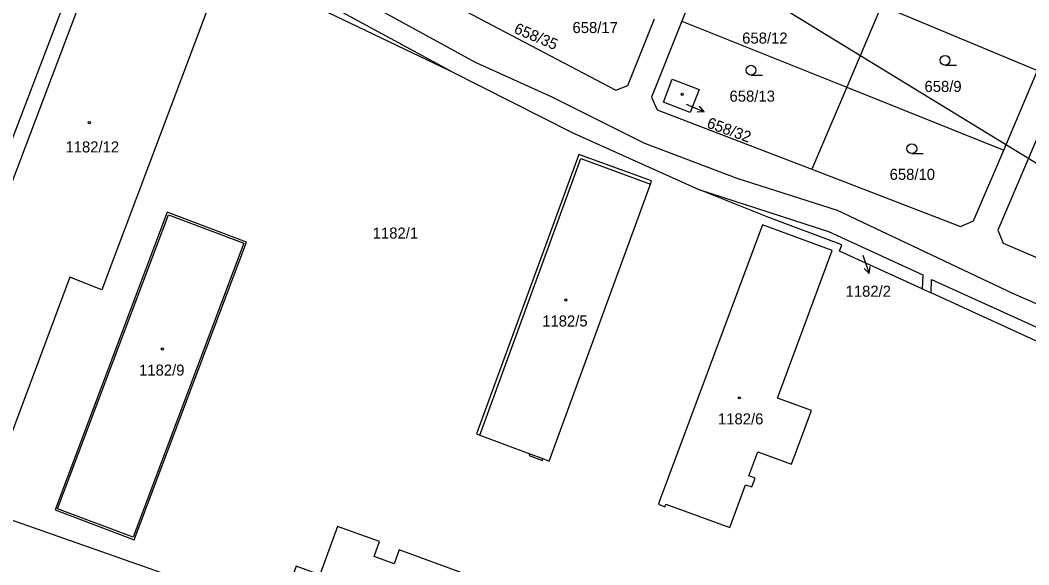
# Model space of a CAD drawing. Extents: x -756746 to -753363, y -1166406 to -1161727.
# Drawn here: x -754790.1 to -754635.5, y -1163004.1 to -1162920.6 of the extents above; entities that cross this region are included whole.
import ezdxf

# ---------------------------------------------------------------- set-up
doc = ezdxf.new("R2010")
doc.units = 0
for name, color, linetype in [('Hranice parcel', 7, 'Continuous'), ('Parcelní čísla', 7, 'Continuous'), ('Pop  PČ popisy', 7, 'Continuous'), ('Poz předměty', 7, 'Continuous'), ('Vnitřní kresba', 7, 'Continuous'), ('Značky budov', 7, 'Continuous'), ('Značky kultur', 7, 'Continuous')]:
    doc.layers.add(name, color=color, linetype=linetype)

msp = doc.modelspace()

# ---------------------------------------------------------------- linework, layer by layer
at = {"layer": 'Hranice parcel'}
for p, q in [((-754724.18, -1162928.36), (-754767.75, -1162904.64)), ((-754768.7, -1162906.93), (-754724.18, -1162928.36)), ((-754658.09, -1162918.3), (-754663.4, -1162930.86)), ((-754658.09, -1162918.3), (-754634.17, -1162928.28)), ((-754688.68, -1162920.74), (-754663.4, -1162930.86)), ((-754639.34, -1162940.49), (-754634.17, -1162928.28)), ((-754663.4, -1162930.86), (-754668.73, -1162943.44)), ((-754663.4, -1162930.86), (-754639.34, -1162940.49)), ((-754664.87, -1162949.73), (-754637.88, -1162962.49)), ((-754651.83, -1162961.79), (-754664.51, -1162955.99)), ((-754651.83, -1162961.79), (-754650.48, -1162962.41)), ((-754579.95, -1162994.69), (-754650.48, -1162962.41)), ((-754752.05, -1163011.09), (-754811.31, -1162990.3))]:
    msp.add_line(p, q, dxfattribs=at)
for points in [[(-754811.31, -1162990.3), (-754793.81, -1162945.34), (-754777.55, -1162902.75), (-754821.69, -1162880.13), (-754856.94, -1162862.17)], [(-754826.61, -1162871.12), (-754795.55, -1162887.24), (-754784.4, -1162893.76), (-754782.44, -1162893.96), (-754749.95, -1162910.74), (-754720.37, -1162926.99), (-754708.6, -1162932.33), (-754694.39, -1162939.43), (-754680.22, -1162944.81), (-754664.87, -1162949.73)], [(-754795.03, -1162955.15), (-754777.27, -1162908.19), (-754777.13, -1162907.82), (-754776.76, -1162907.96), (-754776.9, -1162908.34), (-754772.96, -1162909.82), (-754772.82, -1162909.44), (-754772.45, -1162909.58), (-754772.59, -1162909.96), (-754768.75, -1162911.4)], [(-754768.75, -1162911.4), (-754768.61, -1162911.02), (-754768.24, -1162911.16), (-754768.38, -1162911.55), (-754764.54, -1162912.99), (-754764.4, -1162912.6), (-754764.03, -1162912.74), (-754764.17, -1162913.13), (-754760.23, -1162914.61), (-754760.09, -1162914.22), (-754759.72, -1162914.36), (-754759.86, -1162914.75), (-754777.58, -1162961.92), (-754782.49, -1162960.01), (-754794.52, -1162992.23)], [(-754675.22, -1162911.25), (-754677.43, -1162917.05), (-754685.87, -1162913.66), (-754688.68, -1162920.74)], [(-754625.19, -1162917.36), (-754640.23, -1162952.8), (-754639.44, -1162954.77), (-754631.63, -1162958.13)], [(-754722.71, -1162918.74), (-754698.79, -1162931.32), (-754696.93, -1162930.59), (-754692.85, -1162920.38)], [(-754688.68, -1162920.74), (-754693.31, -1162932.38), (-754692.45, -1162934.32), (-754668.73, -1162943.44)], [(-754724.18, -1162928.36), (-754705.4, -1162937.83), (-754686.08, -1162946.52)], [(-754690.13, -1162929.63), (-754686.04, -1162931.18), (-754687.4, -1162934.71), (-754691.48, -1162933.15), (-754690.13, -1162929.63)], [(-754668.73, -1162943.44), (-754645.94, -1162952.21), (-754643.96, -1162951.36), (-754639.34, -1162940.49)], [(-754719.65, -1162984.23), (-754711.96, -1162987.1), (-754712.07, -1162987.38), (-754710.01, -1162988.15), (-754709.99, -1162987.84), (-754708.99, -1162988.21), (-754693.5, -1162945.71), (-754693.32, -1162945.23), (-754704.47, -1162941.17), (-754720.12, -1162984.06), (-754719.65, -1162984.23)], [(-754686.08, -1162946.52), (-754666.17, -1162953), (-754651.73, -1162959.65), (-754651.83, -1162961.79)], [(-754664.51, -1162955.99), (-754664.16, -1162955.02), (-754675.33, -1162950.86), (-754686.08, -1162946.52)], [(-754772.59, -1163000.28), (-754755.41, -1162954.61), (-754767.54, -1162950.04), (-754784.74, -1162995.71), (-754772.59, -1163000.28)], [(-754691.12, -1162994.85), (-754681.33, -1162998.43), (-754678.9, -1162991.84), (-754677.95, -1162992.18), (-754677.45, -1162990.85), (-754678.41, -1162990.5), (-754677.04, -1162986.8), (-754671.87, -1162988.71), (-754668.8, -1162980.48), (-754674.01, -1162978.56), (-754665.65, -1162955.9), (-754676.33, -1162951.98), (-754692.13, -1162994.48), (-754692.27, -1162994.85), (-754691.26, -1162995.22), (-754691.12, -1162994.85)], [(-754650.48, -1162962.41), (-754650.39, -1162960.37), (-754630, -1162969.6), (-754610.17, -1162978.9), (-754583.21, -1162991.24), (-754580.97, -1162990.24)], [(-754637.88, -1162962.49), (-754622.88, -1162969.05), (-754609.15, -1162975.56)], [(-754749.74, -1163009.65), (-754739.22, -1163013.49), (-754738.95, -1163012.74), (-754736.32, -1163013.7), (-754736.59, -1163014.45), (-754725.98, -1163018.32), (-754721.41, -1163005.71), (-754732, -1163001.85), (-754732.77, -1163003.99), (-754735.84, -1163002.88), (-754735.01, -1163000.58), (-754741.43, -1162998.24), (-754744.17, -1163005.66), (-754747.79, -1163004.36), (-754749.74, -1163009.65)]]:
    msp.add_lwpolyline(points, dxfattribs=at)
at = {"layer": 'Pop  PČ popisy'}
for p, q in [((-754687.99, -1162933.44), (-754685.23, -1162934.61)), ((-754685.23, -1162934.61), (-754686.34, -1162934.68)), ((-754685.23, -1162934.61), (-754685.95, -1162933.76)), ((-754660.92, -1162956.62), (-754659.94, -1162959.46)), ((-754659.94, -1162959.46), (-754660.74, -1162958.67)), ((-754659.94, -1162959.46), (-754659.8, -1162958.35))]:
    msp.add_line(p, q, dxfattribs=at)
at = {"layer": 'Poz předměty'}
msp.add_line((-754679.51, -1162914.82), (-754526.12, -1163008.78), dxfattribs=at)
at = {"layer": 'Vnitřní kresba'}
for p, q in [((-754719.65, -1162984.23), (-754704.17, -1162941.81)), ((-754704.17, -1162941.81), (-754693.5, -1162945.71)), ((-754784.35, -1162995.54), (-754767.37, -1162950.43)), ((-754767.37, -1162950.43), (-754755.79, -1162954.79)), ((-754755.79, -1162954.79), (-754772.77, -1162999.9)), ((-754711.96, -1162987.1), (-754709.99, -1162987.84)), ((-754772.77, -1162999.9), (-754784.35, -1162995.54))]:
    msp.add_line(p, q, dxfattribs=at)
at = {"layer": 'Značky budov'}
for centre in [(-754688.62, -1162931.94), (-754779.48, -1162936.3), (-754706.45, -1162963.52), (-754768.29, -1162971.04), (-754679.88, -1162978.51)]:
    msp.add_circle(centre, 0.175, dxfattribs=at)
at = {"layer": 'Značky kultur'}
for p, q in [((-754648.32, -1162927.47), (-754646.57, -1162927.47)), ((-754678.06, -1162928.99), (-754676.31, -1162928.99)), ((-754653.42, -1162941.03), (-754651.67, -1162941.03))]:
    msp.add_line(p, q, dxfattribs=at)
for centre in [(-754648.32, -1162926.72), (-754678.06, -1162928.24), (-754653.42, -1162940.28)]:
    msp.add_circle(centre, 0.75, dxfattribs=at)

# ---------------------------------------------------------------- texts
at = {"layer": 'Parcelní čísla'}
for s, p in [('658/17', (-754705.43, -1162922.54)), ('658/12', (-754679.42, -1162924.16)), ('658/9', (-754651.48, -1162931.58)), ('658/13', (-754681.36, -1162933.07)), ('1182/12', (-754783.14, -1162940.86)), ('658/10', (-754656.82, -1162945.07)), ('1182/1', (-754736.05, -1162954.08)), ('1182/2', (-754663.57, -1162963)), ('1182/5', (-754710.07, -1162967.57)), ('1182/9', (-754771.86, -1162975.11)), ('1182/6', (-754683.13, -1162982.59))]:
    msp.add_text(s, height=1.7, dxfattribs=at).set_placement(p)
for s, rotation, p in [('658/35', 337, (-754714.53, -1162922.47)), ('658/32', 340, (-754684.97, -1162937))]:
    msp.add_text(s, height=1.7, rotation=rotation, dxfattribs=at).set_placement(p)

doc.saveas('drawing.dxf')
